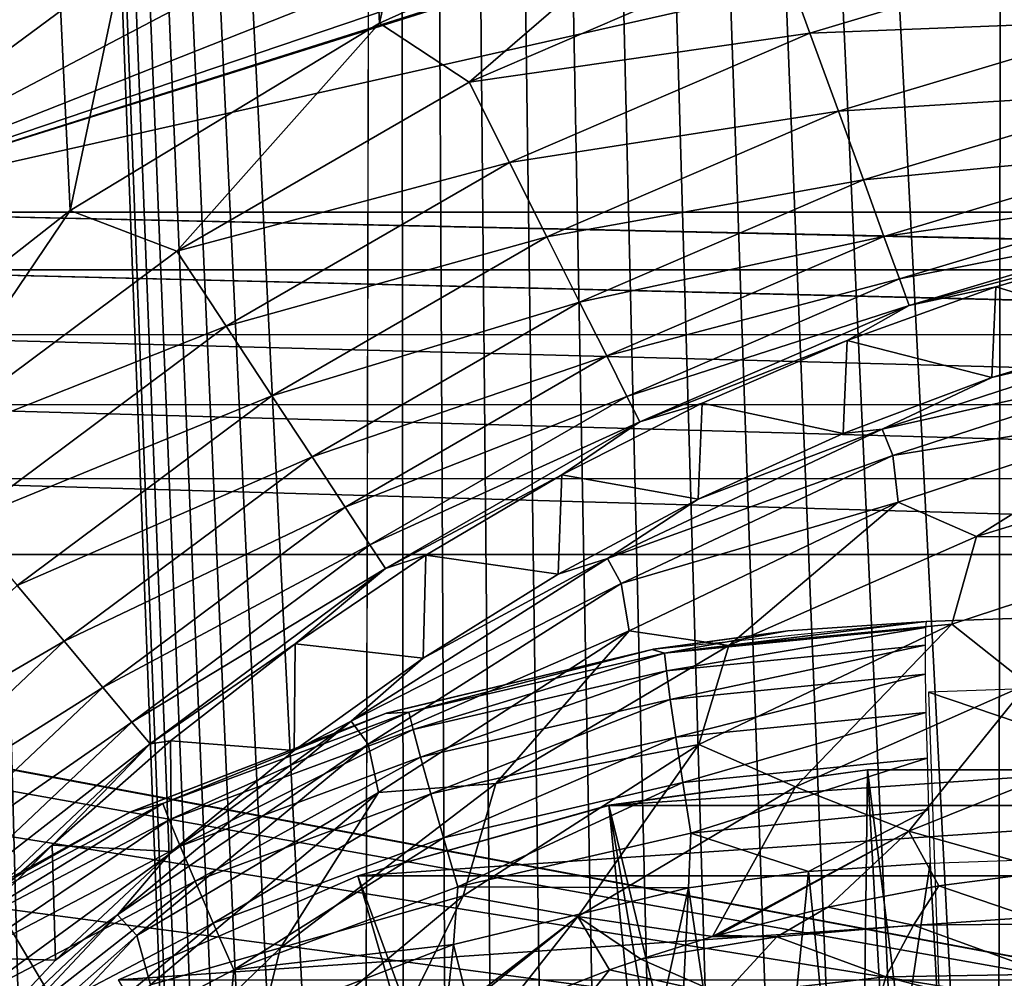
# Model space of a CAD drawing. Header units: millimetres. Extents: x -60 to 60, y -60 to 60.
# Tile 319 of 367: x 49.98 to 52.01, y 3.51 to 5.49. Entities that reach past the tile are written whole.
import ezdxf

# ---------------------------------------------------------------- set-up
doc = ezdxf.new("R2010")
doc.units = ezdxf.units.MM
doc.header["$LTSCALE"] = 81.481481
for name, color, linetype in [('184', 7, 'CONTINUOUS'), ('186', 7, 'CONTINUOUS'), ('191', 7, 'CONTINUOUS'), ('194', 7, 'CONTINUOUS'), ('209', 7, 'CONTINUOUS'), ('229', 7, 'CONTINUOUS'), ('233', 7, 'CONTINUOUS'), ('234', 7, 'CONTINUOUS'), ('236', 7, 'CONTINUOUS'), ('238', 7, 'CONTINUOUS'), ('239', 7, 'CONTINUOUS'), ('243', 7, 'CONTINUOUS'), ('3', 7, 'CONTINUOUS'), ('302', 7, 'CONTINUOUS'), ('325', 7, 'CONTINUOUS'), ('331', 7, 'CONTINUOUS'), ('332', 7, 'CONTINUOUS'), ('87', 7, 'CONTINUOUS')]:
    doc.layers.add(name, color=color, linetype=linetype)

msp = doc.modelspace()

# ---------------------------------------------------------------- linework, layer by layer
at = {"layer": '184', "color": 7, "linetype": 'Continuous', "true_color": 0xf5f5f5}
for points in [[(52.3087, 5.0292, 2.9825), (51.9955, 4.9382, 2.9825), (52.3015, 4.8462, 13.0175), (52.3087, 5.0292, 2.9825)], [(51.9955, 4.9382, 2.9825), (51.6886, 4.8277, 2.9825), (51.9873, 4.7509, 13.0175), (51.9955, 4.9382, 2.9825)], [(52.3015, 4.8462, 13.0175), (51.9955, 4.9382, 2.9825), (51.9873, 4.7509, 13.0175), (52.3015, 4.8462, 13.0175)], [(51.6886, 4.8277, 2.9825), (51.3892, 4.6981, 2.9825), (51.68, 4.6352, 13.0175), (51.6886, 4.8277, 2.9825)], [(51.9873, 4.7509, 13.0175), (51.6886, 4.8277, 2.9825), (51.68, 4.6352, 13.0175), (51.9873, 4.7509, 13.0175)], [(51.3892, 4.6981, 2.9825), (51.0986, 4.5501, 2.9825), (51.381, 4.4997, 13.0175), (51.3892, 4.6981, 2.9825)], [(51.68, 4.6352, 13.0175), (51.3892, 4.6981, 2.9825), (51.381, 4.4997, 13.0175), (51.68, 4.6352, 13.0175)], [(51.0986, 4.5501, 2.9825), (50.8178, 4.384, 2.9825), (51.0914, 4.345, 13.0175), (51.0986, 4.5501, 2.9825)], [(51.381, 4.4997, 13.0175), (51.0986, 4.5501, 2.9825), (51.0914, 4.345, 13.0175), (51.381, 4.4997, 13.0175)], [(50.8178, 4.384, 2.9825), (50.548, 4.2007, 2.9825), (50.8126, 4.1716, 13.0175), (50.8178, 4.384, 2.9825)], [(51.0914, 4.345, 13.0175), (50.8178, 4.384, 2.9825), (50.8126, 4.1716, 13.0175), (51.0914, 4.345, 13.0175)], [(50.548, 4.2007, 2.9825), (50.2903, 4.0007, 2.9825), (50.5458, 3.9804, 13.0175), (50.548, 4.2007, 2.9825)], [(50.8126, 4.1716, 13.0175), (50.548, 4.2007, 2.9825), (50.5458, 3.9804, 13.0175), (50.8126, 4.1716, 13.0175)], [(50.2903, 4.0007, 2.9825), (50.0456, 3.785, 2.9825), (50.292, 3.7721, 13.0175), (50.2903, 4.0007, 2.9825)], [(50.5458, 3.9804, 13.0175), (50.2903, 4.0007, 2.9825), (50.292, 3.7721, 13.0175), (50.5458, 3.9804, 13.0175)], [(50.0456, 3.785, 2.9825), (49.815, 3.5544, 2.9825), (50.0523, 3.5477, 13.0175), (50.0456, 3.785, 2.9825)], [(50.292, 3.7721, 13.0175), (50.0456, 3.785, 2.9825), (50.0523, 3.5477, 13.0175), (50.292, 3.7721, 13.0175)], [(50.0523, 3.5477, 13.0175), (49.815, 3.5544, 2.9825), (49.8279, 3.308, 13.0175), (50.0523, 3.5477, 13.0175)]]:
    msp.add_3dface(points, dxfattribs=at)
at = {"layer": '186', "color": 7, "linetype": 'Continuous', "true_color": 0xf5f5f5}
for points in [[(51.4044, 5.7898, 2), (50.7225, 5.483, 2), (50.9076, 5.3611, 2.0188), (51.4044, 5.7898, 2)], [(51.5482, 5.6374, 2.0188), (51.4044, 5.7898, 2), (50.9076, 5.3611, 2.0188), (51.5482, 5.6374, 2.0188)], [(52.2594, 5.6566, 2.0745), (51.5482, 5.6374, 2.0188), (51.6117, 5.4627, 2.0745), (52.2594, 5.6566, 2.0745)], [(52.2594, 5.6566, 2.0745), (51.6117, 5.4627, 2.0745), (52.2989, 5.4896, 2.1651), (52.2594, 5.6566, 2.0745)], [(51.5482, 5.6374, 2.0188), (50.9076, 5.3611, 2.0188), (51.6117, 5.4627, 2.0745), (51.5482, 5.6374, 2.0188)], [(50.7225, 5.483, 2), (50.0826, 5.0961, 2), (50.3034, 5.0123, 2.0188), (50.7225, 5.483, 2)], [(50.9076, 5.3611, 2.0188), (50.7225, 5.483, 2), (50.3034, 5.0123, 2.0188), (50.9076, 5.3611, 2.0188)], [(52.2989, 5.4896, 2.1651), (51.6117, 5.4627, 2.0745), (51.6704, 5.3015, 2.1651), (52.2989, 5.4896, 2.1651)], [(52.2989, 5.4896, 2.1651), (51.6704, 5.3015, 2.1651), (52.3337, 5.3428, 2.2872), (52.2989, 5.4896, 2.1651)], [(51.6117, 5.4627, 2.0745), (50.9076, 5.3611, 2.0188), (50.991, 5.195, 2.0745), (51.6117, 5.4627, 2.0745)], [(51.6117, 5.4627, 2.0745), (50.991, 5.195, 2.0745), (51.6704, 5.3015, 2.1651), (51.6117, 5.4627, 2.0745)], [(50.9076, 5.3611, 2.0188), (50.3034, 5.0123, 2.0188), (50.991, 5.195, 2.0745), (50.9076, 5.3611, 2.0188)], [(52.3337, 5.3428, 2.2872), (51.6704, 5.3015, 2.1651), (51.722, 5.1597, 2.2872), (52.3337, 5.3428, 2.2872)], [(52.3337, 5.3428, 2.2872), (51.722, 5.1597, 2.2872), (52.3624, 5.2217, 2.436), (52.3337, 5.3428, 2.2872)], [(51.6704, 5.3015, 2.1651), (50.991, 5.195, 2.0745), (51.068, 5.0416, 2.1651), (51.6704, 5.3015, 2.1651)], [(51.6704, 5.3015, 2.1651), (51.068, 5.0416, 2.1651), (51.722, 5.1597, 2.2872), (51.6704, 5.3015, 2.1651)], [(52.3624, 5.2217, 2.436), (51.722, 5.1597, 2.2872), (51.7646, 5.0427, 2.436), (52.3624, 5.2217, 2.436)], [(52.3624, 5.2217, 2.436), (51.7646, 5.0427, 2.436), (52.384, 5.1309, 2.6061), (52.3624, 5.2217, 2.436)], [(50.991, 5.195, 2.0745), (50.3034, 5.0123, 2.0188), (50.4055, 4.857, 2.0745), (50.991, 5.195, 2.0745)], [(50.991, 5.195, 2.0745), (50.4055, 4.857, 2.0745), (51.068, 5.0416, 2.1651), (50.991, 5.195, 2.0745)], [(51.722, 5.1597, 2.2872), (51.068, 5.0416, 2.1651), (51.1357, 4.9068, 2.2872), (51.722, 5.1597, 2.2872)], [(51.722, 5.1597, 2.2872), (51.1357, 4.9068, 2.2872), (51.7646, 5.0427, 2.436), (51.722, 5.1597, 2.2872)], [(52.384, 5.1309, 2.6061), (51.7646, 5.0427, 2.436), (51.7965, 4.955, 2.6061), (52.384, 5.1309, 2.6061)], [(52.384, 5.1309, 2.6061), (51.7965, 4.955, 2.6061), (52.3975, 5.0737, 2.7911), (52.384, 5.1309, 2.6061)], [(50.0826, 5.0961, 2), (49.4939, 4.635, 2), (49.7438, 4.5957, 2.0188), (50.0826, 5.0961, 2)], [(50.3034, 5.0123, 2.0188), (50.0826, 5.0961, 2), (49.7438, 4.5957, 2.0188), (50.3034, 5.0123, 2.0188)], [(52.3975, 5.0737, 2.7911), (51.7965, 4.955, 2.6061), (51.8166, 4.8998, 2.7911), (52.3975, 5.0737, 2.7911)], [(52.3087, 5.0292, 2.9825), (52.3975, 5.0737, 2.7911), (51.8166, 4.8998, 2.7911), (52.3087, 5.0292, 2.9825)], [(51.068, 5.0416, 2.1651), (50.4055, 4.857, 2.0745), (50.4998, 4.7136, 2.1651), (51.068, 5.0416, 2.1651)], [(51.068, 5.0416, 2.1651), (50.4998, 4.7136, 2.1651), (51.1357, 4.9068, 2.2872), (51.068, 5.0416, 2.1651)], [(51.7646, 5.0427, 2.436), (51.1357, 4.9068, 2.2872), (51.1916, 4.7956, 2.436), (51.7646, 5.0427, 2.436)], [(51.7646, 5.0427, 2.436), (51.1916, 4.7956, 2.436), (51.7965, 4.955, 2.6061), (51.7646, 5.0427, 2.436)], [(51.9955, 4.9382, 2.9825), (52.3087, 5.0292, 2.9825), (51.8166, 4.8998, 2.7911), (51.9955, 4.9382, 2.9825)], [(50.3034, 5.0123, 2.0188), (49.7438, 4.5957, 2.0188), (50.4055, 4.857, 2.0745), (50.3034, 5.0123, 2.0188)], [(51.7965, 4.955, 2.6061), (51.1916, 4.7956, 2.436), (51.2335, 4.7121, 2.6061), (51.7965, 4.955, 2.6061)], [(51.7965, 4.955, 2.6061), (51.2335, 4.7121, 2.6061), (51.8166, 4.8998, 2.7911), (51.7965, 4.955, 2.6061)], [(51.6886, 4.8277, 2.9825), (51.9955, 4.9382, 2.9825), (51.8166, 4.8998, 2.7911), (51.6886, 4.8277, 2.9825)], [(51.1357, 4.9068, 2.2872), (50.4998, 4.7136, 2.1651), (50.5827, 4.5875, 2.2872), (51.1357, 4.9068, 2.2872)], [(51.1357, 4.9068, 2.2872), (50.5827, 4.5875, 2.2872), (51.1916, 4.7956, 2.436), (51.1357, 4.9068, 2.2872)], [(51.8166, 4.8998, 2.7911), (51.2335, 4.7121, 2.6061), (51.2599, 4.6596, 2.7911), (51.8166, 4.8998, 2.7911)], [(51.6886, 4.8277, 2.9825), (51.8166, 4.8998, 2.7911), (51.2599, 4.6596, 2.7911), (51.6886, 4.8277, 2.9825)], [(50.4055, 4.857, 2.0745), (49.7438, 4.5957, 2.0188), (49.8633, 4.4533, 2.0745), (50.4055, 4.857, 2.0745)], [(50.4055, 4.857, 2.0745), (49.8633, 4.4533, 2.0745), (50.4998, 4.7136, 2.1651), (50.4055, 4.857, 2.0745)], [(51.3892, 4.6981, 2.9825), (51.6886, 4.8277, 2.9825), (51.2599, 4.6596, 2.7911), (51.3892, 4.6981, 2.9825)], [(51.1916, 4.7956, 2.436), (50.5827, 4.5875, 2.2872), (50.6511, 4.4835, 2.436), (51.1916, 4.7956, 2.436)], [(51.1916, 4.7956, 2.436), (50.6511, 4.4835, 2.436), (51.2335, 4.7121, 2.6061), (51.1916, 4.7956, 2.436)], [(50.4998, 4.7136, 2.1651), (49.8633, 4.4533, 2.0745), (49.9736, 4.3218, 2.1651), (50.4998, 4.7136, 2.1651)], [(50.4998, 4.7136, 2.1651), (49.9736, 4.3218, 2.1651), (50.5827, 4.5875, 2.2872), (50.4998, 4.7136, 2.1651)], [(51.2335, 4.7121, 2.6061), (50.6511, 4.4835, 2.436), (50.7024, 4.4055, 2.6061), (51.2335, 4.7121, 2.6061)], [(51.2335, 4.7121, 2.6061), (50.7024, 4.4055, 2.6061), (51.2599, 4.6596, 2.7911), (51.2335, 4.7121, 2.6061)], [(51.0986, 4.5501, 2.9825), (51.3892, 4.6981, 2.9825), (51.2599, 4.6596, 2.7911), (51.0986, 4.5501, 2.9825)], [(51.2599, 4.6596, 2.7911), (50.7024, 4.4055, 2.6061), (50.7347, 4.3564, 2.7911), (51.2599, 4.6596, 2.7911)], [(51.0986, 4.5501, 2.9825), (51.2599, 4.6596, 2.7911), (50.7347, 4.3564, 2.7911), (51.0986, 4.5501, 2.9825)], [(50.5827, 4.5875, 2.2872), (49.9736, 4.3218, 2.1651), (50.0706, 4.2062, 2.2872), (50.5827, 4.5875, 2.2872)], [(50.5827, 4.5875, 2.2872), (50.0706, 4.2062, 2.2872), (50.6511, 4.4835, 2.436), (50.5827, 4.5875, 2.2872)], [(50.8178, 4.384, 2.9825), (51.0986, 4.5501, 2.9825), (50.7347, 4.3564, 2.7911), (50.8178, 4.384, 2.9825)], [(50.6511, 4.4835, 2.436), (50.0706, 4.2062, 2.2872), (50.1506, 4.1109, 2.436), (50.6511, 4.4835, 2.436)], [(50.6511, 4.4835, 2.436), (50.1506, 4.1109, 2.436), (50.7024, 4.4055, 2.6061), (50.6511, 4.4835, 2.436)], [(50.7024, 4.4055, 2.6061), (50.1506, 4.1109, 2.436), (50.2106, 4.0393, 2.6061), (50.7024, 4.4055, 2.6061)], [(50.7024, 4.4055, 2.6061), (50.2106, 4.0393, 2.6061), (50.7347, 4.3564, 2.7911), (50.7024, 4.4055, 2.6061)], [(50.548, 4.2007, 2.9825), (50.8178, 4.384, 2.9825), (50.7347, 4.3564, 2.7911), (50.548, 4.2007, 2.9825)], [(50.7347, 4.3564, 2.7911), (50.2106, 4.0393, 2.6061), (50.2484, 3.9943, 2.7911), (50.7347, 4.3564, 2.7911)], [(50.548, 4.2007, 2.9825), (50.7347, 4.3564, 2.7911), (50.2484, 3.9943, 2.7911), (50.548, 4.2007, 2.9825)], [(49.9736, 4.3218, 2.1651), (49.4964, 3.8716, 2.1651), (50.0706, 4.2062, 2.2872), (49.9736, 4.3218, 2.1651)], [(50.0706, 4.2062, 2.2872), (49.4964, 3.8716, 2.1651), (49.6061, 3.768, 2.2872), (50.0706, 4.2062, 2.2872)], [(50.0706, 4.2062, 2.2872), (49.6061, 3.768, 2.2872), (50.1506, 4.1109, 2.436), (50.0706, 4.2062, 2.2872)], [(50.2903, 4.0007, 2.9825), (50.548, 4.2007, 2.9825), (50.2484, 3.9943, 2.7911), (50.2903, 4.0007, 2.9825)], [(50.1506, 4.1109, 2.436), (49.6061, 3.768, 2.2872), (49.6967, 3.6826, 2.436), (50.1506, 4.1109, 2.436)], [(50.1506, 4.1109, 2.436), (49.6967, 3.6826, 2.436), (50.2106, 4.0393, 2.6061), (50.1506, 4.1109, 2.436)], [(50.2106, 4.0393, 2.6061), (49.6967, 3.6826, 2.436), (49.7646, 3.6185, 2.6061), (50.2106, 4.0393, 2.6061)], [(50.2106, 4.0393, 2.6061), (49.7646, 3.6185, 2.6061), (50.2484, 3.9943, 2.7911), (50.2106, 4.0393, 2.6061)], [(50.2484, 3.9943, 2.7911), (49.7646, 3.6185, 2.6061), (49.8073, 3.5782, 2.7911), (50.2484, 3.9943, 2.7911)], [(50.0456, 3.785, 2.9825), (50.2484, 3.9943, 2.7911), (49.8073, 3.5782, 2.7911), (50.0456, 3.785, 2.9825)], [(50.0456, 3.785, 2.9825), (50.2903, 4.0007, 2.9825), (50.2484, 3.9943, 2.7911), (50.0456, 3.785, 2.9825)], [(49.815, 3.5544, 2.9825), (50.0456, 3.785, 2.9825), (49.8073, 3.5782, 2.7911), (49.815, 3.5544, 2.9825)]]:
    msp.add_3dface(points, dxfattribs=at)
at = {"layer": '191', "color": 7, "linetype": 'Continuous', "true_color": 0xf5f5f5}
for points in [[(52.3015, 4.8462, 13.0175), (51.9873, 4.7509, 13.0175), (52.3577, 4.8383, 13.2089), (52.3015, 4.8462, 13.0175)], [(51.7611, 4.6445, 13.2089), (52.3723, 4.7814, 13.3939), (52.3577, 4.8383, 13.2089), (51.7611, 4.6445, 13.2089)], [(51.9873, 4.7509, 13.0175), (51.7611, 4.6445, 13.2089), (52.3577, 4.8383, 13.2089), (51.9873, 4.7509, 13.0175)], [(51.7828, 4.5898, 13.3939), (52.3723, 4.7814, 13.3939), (51.7611, 4.6445, 13.2089), (51.7828, 4.5898, 13.3939)], [(51.7828, 4.5898, 13.3939), (52.3796, 4.6868, 13.564), (52.3723, 4.7814, 13.3939), (51.7828, 4.5898, 13.3939)], [(51.9873, 4.7509, 13.0175), (51.68, 4.6352, 13.0175), (51.7611, 4.6445, 13.2089), (51.9873, 4.7509, 13.0175)], [(51.7942, 4.4938, 13.564), (52.3796, 4.6868, 13.564), (51.7828, 4.5898, 13.3939), (51.7942, 4.4938, 13.564)], [(51.7942, 4.4938, 13.564), (51.956, 4.423, 13.7128), (52.3796, 4.6868, 13.564), (51.7942, 4.4938, 13.564)], [(51.956, 4.423, 13.7128), (52.491, 4.5864, 13.7128), (52.3796, 4.6868, 13.564), (51.956, 4.423, 13.7128)], [(51.1935, 4.3774, 13.2089), (51.7828, 4.5898, 13.3939), (51.7611, 4.6445, 13.2089), (51.1935, 4.3774, 13.2089)], [(51.381, 4.4997, 13.0175), (51.1935, 4.3774, 13.2089), (51.7611, 4.6445, 13.2089), (51.381, 4.4997, 13.0175)], [(51.68, 4.6352, 13.0175), (51.381, 4.4997, 13.0175), (51.7611, 4.6445, 13.2089), (51.68, 4.6352, 13.0175)], [(51.2218, 4.3259, 13.3939), (51.7828, 4.5898, 13.3939), (51.1935, 4.3774, 13.2089), (51.2218, 4.3259, 13.3939)], [(51.2218, 4.3259, 13.3939), (51.7942, 4.4938, 13.564), (51.7828, 4.5898, 13.3939), (51.2218, 4.3259, 13.3939)], [(51.956, 4.423, 13.7128), (52.4544, 4.4217, 13.8349), (52.491, 4.5864, 13.7128), (51.956, 4.423, 13.7128)], [(51.381, 4.4997, 13.0175), (51.0914, 4.345, 13.0175), (51.1935, 4.3774, 13.2089), (51.381, 4.4997, 13.0175)], [(51.238, 4.2281, 13.564), (51.7942, 4.4938, 13.564), (51.2218, 4.3259, 13.3939), (51.238, 4.2281, 13.564)], [(51.238, 4.2281, 13.564), (51.4441, 4.1973, 13.7128), (51.7942, 4.4938, 13.564), (51.238, 4.2281, 13.564)], [(51.4441, 4.1973, 13.7128), (51.956, 4.423, 13.7128), (51.7942, 4.4938, 13.564), (51.4441, 4.1973, 13.7128)], [(51.4441, 4.1973, 13.7128), (51.9046, 4.2414, 13.8349), (51.956, 4.423, 13.7128), (51.4441, 4.1973, 13.7128)], [(51.9046, 4.2414, 13.8349), (52.4544, 4.4217, 13.8349), (51.956, 4.423, 13.7128), (51.9046, 4.2414, 13.8349)], [(51.9046, 4.2414, 13.8349), (52.0609, 4.1179, 13.9255), (52.4544, 4.4217, 13.8349), (51.9046, 4.2414, 13.8349)], [(50.6639, 4.0412, 13.2089), (51.2218, 4.3259, 13.3939), (51.1935, 4.3774, 13.2089), (50.6639, 4.0412, 13.2089)], [(50.8126, 4.1716, 13.0175), (50.6639, 4.0412, 13.2089), (51.1935, 4.3774, 13.2089), (50.8126, 4.1716, 13.0175)], [(51.0914, 4.345, 13.0175), (50.8126, 4.1716, 13.0175), (51.1935, 4.3774, 13.2089), (51.0914, 4.345, 13.0175)], [(50.6984, 3.9937, 13.3939), (51.2218, 4.3259, 13.3939), (50.6639, 4.0412, 13.2089), (50.6984, 3.9937, 13.3939)], [(50.6984, 3.9937, 13.3939), (51.238, 4.2281, 13.564), (51.2218, 4.3259, 13.3939), (50.6984, 3.9937, 13.3939)], [(51.382, 3.9931, 13.8349), (51.5821, 3.9056, 13.9255), (51.9046, 4.2414, 13.8349), (51.382, 3.9931, 13.8349)], [(51.382, 3.9931, 13.8349), (51.9046, 4.2414, 13.8349), (51.4441, 4.1973, 13.7128), (51.382, 3.9931, 13.8349)], [(51.5821, 3.9056, 13.9255), (52.0609, 4.1179, 13.9255), (51.9046, 4.2414, 13.8349), (51.5821, 3.9056, 13.9255)], [(50.7201, 3.8938, 13.564), (51.238, 4.2281, 13.564), (50.6984, 3.9937, 13.3939), (50.7201, 3.8938, 13.564)], [(50.7201, 3.8938, 13.564), (50.9625, 3.9127, 13.7128), (51.238, 4.2281, 13.564), (50.7201, 3.8938, 13.564)], [(50.9625, 3.9127, 13.7128), (51.4441, 4.1973, 13.7128), (51.238, 4.2281, 13.564), (50.9625, 3.9127, 13.7128)], [(50.9625, 3.9127, 13.7128), (51.382, 3.9931, 13.8349), (51.4441, 4.1973, 13.7128), (50.9625, 3.9127, 13.7128)], [(50.8126, 4.1716, 13.0175), (50.5458, 3.9804, 13.0175), (50.6639, 4.0412, 13.2089), (50.8126, 4.1716, 13.0175)], [(51.5821, 3.9056, 13.9255), (51.8163, 3.8137, 13.9812), (52.0609, 4.1179, 13.9255), (51.5821, 3.9056, 13.9255)], [(51.8163, 3.8137, 13.9812), (52.2432, 3.9856, 13.9812), (52.0609, 4.1179, 13.9255), (51.8163, 3.8137, 13.9812)], [(50.1805, 3.6414, 13.2089), (50.6984, 3.9937, 13.3939), (50.6639, 4.0412, 13.2089), (50.1805, 3.6414, 13.2089)], [(50.292, 3.7721, 13.0175), (50.1805, 3.6414, 13.2089), (50.6639, 4.0412, 13.2089), (50.292, 3.7721, 13.0175)], [(50.5458, 3.9804, 13.0175), (50.292, 3.7721, 13.0175), (50.6639, 4.0412, 13.2089), (50.5458, 3.9804, 13.0175)], [(50.2207, 3.5985, 13.3939), (50.6984, 3.9937, 13.3939), (50.1805, 3.6414, 13.2089), (50.2207, 3.5985, 13.3939)], [(50.2207, 3.5985, 13.3939), (50.7201, 3.8938, 13.564), (50.6984, 3.9937, 13.3939), (50.2207, 3.5985, 13.3939)], [(50.895, 3.6806, 13.8349), (51.1318, 3.6379, 13.9255), (51.382, 3.9931, 13.8349), (50.895, 3.6806, 13.8349)], [(50.895, 3.6806, 13.8349), (51.382, 3.9931, 13.8349), (50.9625, 3.9127, 13.7128), (50.895, 3.6806, 13.8349)], [(51.1318, 3.6379, 13.9255), (51.5821, 3.9056, 13.9255), (51.382, 3.9931, 13.8349), (51.1318, 3.6379, 13.9255)], [(51.8163, 3.8137, 13.9812), (52.1111, 3.7312, 14), (52.2432, 3.9856, 13.9812), (51.8163, 3.8137, 13.9812)], [(50.5179, 3.573, 13.7128), (50.9625, 3.9127, 13.7128), (50.7201, 3.8938, 13.564), (50.5179, 3.573, 13.7128)], [(50.5179, 3.573, 13.7128), (50.895, 3.6806, 13.8349), (50.9625, 3.9127, 13.7128), (50.5179, 3.573, 13.7128)], [(50.2488, 3.4964, 13.564), (50.7201, 3.8938, 13.564), (50.2207, 3.5985, 13.3939), (50.2488, 3.4964, 13.564)], [(50.2488, 3.4964, 13.564), (50.5179, 3.573, 13.7128), (50.7201, 3.8938, 13.564), (50.2488, 3.4964, 13.564)], [(51.1318, 3.6379, 13.9255), (51.4106, 3.5962, 13.9812), (51.5821, 3.9056, 13.9255), (51.1318, 3.6379, 13.9255)], [(51.4106, 3.5962, 13.9812), (51.8163, 3.8137, 13.9812), (51.5821, 3.9056, 13.9255), (51.4106, 3.5962, 13.9812)], [(51.4106, 3.5962, 13.9812), (51.4211, 3.5993, 13.9818), (51.8163, 3.8137, 13.9812), (51.4106, 3.5962, 13.9812)], [(51.4211, 3.5993, 13.9818), (51.6484, 3.6572, 13.9918), (51.8163, 3.8137, 13.9812), (51.4211, 3.5993, 13.9818)], [(51.6484, 3.6572, 13.9918), (51.8778, 3.7011, 13.9979), (51.8163, 3.8137, 13.9812), (51.6484, 3.6572, 13.9918)], [(51.8778, 3.7011, 13.9979), (52.1111, 3.7312, 14), (51.8163, 3.8137, 13.9812), (51.8778, 3.7011, 13.9979)], [(50.292, 3.7721, 13.0175), (50.0523, 3.5477, 13.0175), (50.1805, 3.6414, 13.2089), (50.292, 3.7721, 13.0175)], [(50.4514, 3.3091, 13.8349), (50.7166, 3.3185, 13.9255), (50.895, 3.6806, 13.8349), (50.4514, 3.3091, 13.8349)], [(50.4514, 3.3091, 13.8349), (50.895, 3.6806, 13.8349), (50.5179, 3.573, 13.7128), (50.4514, 3.3091, 13.8349)], [(50.7166, 3.3185, 13.9255), (51.1318, 3.6379, 13.9255), (50.895, 3.6806, 13.8349), (50.7166, 3.3185, 13.9255)], [(49.7511, 3.1841, 13.2089), (50.2207, 3.5985, 13.3939), (50.1805, 3.6414, 13.2089), (49.7511, 3.1841, 13.2089)], [(49.8279, 3.308, 13.0175), (49.7511, 3.1841, 13.2089), (50.1805, 3.6414, 13.2089), (49.8279, 3.308, 13.0175)], [(50.0523, 3.5477, 13.0175), (49.8279, 3.308, 13.0175), (50.1805, 3.6414, 13.2089), (50.0523, 3.5477, 13.0175)], [(50.7166, 3.3185, 13.9255), (50.7621, 3.3417, 13.9303), (51.1318, 3.6379, 13.9255), (50.7166, 3.3185, 13.9255)], [(50.7621, 3.3417, 13.9303), (50.9771, 3.4414, 13.9508), (51.1318, 3.6379, 13.9255), (50.7621, 3.3417, 13.9303)], [(50.9771, 3.4414, 13.9508), (51.1971, 3.5273, 13.9681), (51.1318, 3.6379, 13.9255), (50.9771, 3.4414, 13.9508)], [(51.2619, 3.5497, 13.9724), (51.4106, 3.5962, 13.9812), (51.1318, 3.6379, 13.9255), (51.2619, 3.5497, 13.9724)], [(51.1971, 3.5273, 13.9681), (51.2619, 3.5497, 13.9724), (51.1318, 3.6379, 13.9255), (51.1971, 3.5273, 13.9681)], [(49.7964, 3.1466, 13.3939), (50.2207, 3.5985, 13.3939), (49.7511, 3.1841, 13.2089), (49.7964, 3.1466, 13.3939)], [(49.7964, 3.1466, 13.3939), (50.2488, 3.4964, 13.564), (50.2207, 3.5985, 13.3939), (49.7964, 3.1466, 13.3939)], [(50.1167, 3.1831, 13.7128), (50.5179, 3.573, 13.7128), (50.2488, 3.4964, 13.564), (50.1167, 3.1831, 13.7128)], [(50.1167, 3.1831, 13.7128), (50.4514, 3.3091, 13.8349), (50.5179, 3.573, 13.7128), (50.1167, 3.1831, 13.7128)]]:
    msp.add_3dface(points, dxfattribs=at)
at = {"layer": '194', "color": 7, "linetype": 'Continuous', "true_color": 0xf5f5f5}
for points in [[(52.1078, 3.6224, 14.012), (52.1111, 3.7312, 14), (51.8778, 3.7011, 13.9979), (52.1078, 3.6224, 14.012)], [(51.8778, 3.7011, 13.9979), (51.6484, 3.6572, 13.9918), (51.8256, 3.62, 14.0074), (51.8778, 3.7011, 13.9979)], [(52.1078, 3.6224, 14.012), (51.8778, 3.7011, 13.9979), (51.8256, 3.62, 14.0074), (52.1078, 3.6224, 14.012)], [(51.6484, 3.6572, 13.9918), (51.4211, 3.5993, 13.9818), (51.5429, 3.5958, 13.994), (51.6484, 3.6572, 13.9918)], [(51.8256, 3.62, 14.0074), (51.6484, 3.6572, 13.9918), (51.5429, 3.5958, 13.994), (51.8256, 3.62, 14.0074)], [(52.1047, 3.5187, 14.0474), (52.1078, 3.6224, 14.012), (51.8256, 3.62, 14.0074), (52.1047, 3.5187, 14.0474)], [(51.8256, 3.62, 14.0074), (51.5429, 3.5958, 13.994), (51.7685, 3.513, 14.0406), (51.8256, 3.62, 14.0074)], [(52.1047, 3.5187, 14.0474), (51.8256, 3.62, 14.0074), (51.7685, 3.513, 14.0406), (52.1047, 3.5187, 14.0474)], [(51.4106, 3.5962, 13.9812), (51.2619, 3.5497, 13.9724), (51.5429, 3.5958, 13.994), (51.4106, 3.5962, 13.9812)], [(51.5429, 3.5958, 13.994), (51.2619, 3.5497, 13.9724), (51.4323, 3.4753, 14.0207), (51.5429, 3.5958, 13.994)], [(51.4211, 3.5993, 13.9818), (51.4106, 3.5962, 13.9812), (51.5429, 3.5958, 13.994), (51.4211, 3.5993, 13.9818)], [(51.7685, 3.513, 14.0406), (51.5429, 3.5958, 13.994), (51.4323, 3.4753, 14.0207), (51.7685, 3.513, 14.0406)], [(51.2619, 3.5497, 13.9724), (51.1971, 3.5273, 13.9681), (51.4323, 3.4753, 14.0207), (51.2619, 3.5497, 13.9724)], [(51.1971, 3.5273, 13.9681), (50.9771, 3.4414, 13.9508), (51.0996, 3.4056, 13.989), (51.1971, 3.5273, 13.9681)], [(51.4323, 3.4753, 14.0207), (51.1971, 3.5273, 13.9681), (51.0996, 3.4056, 13.989), (51.4323, 3.4753, 14.0207)], [(51.7685, 3.513, 14.0406), (51.4323, 3.4753, 14.0207), (51.7413, 3.4174, 14.0963), (51.7685, 3.513, 14.0406)], [(52.102, 3.4253, 14.1046), (51.7685, 3.513, 14.0406), (51.7413, 3.4174, 14.0963), (52.102, 3.4253, 14.1046)], [(52.102, 3.4253, 14.1046), (52.1047, 3.5187, 14.0474), (51.7685, 3.513, 14.0406), (52.102, 3.4253, 14.1046)]]:
    msp.add_3dface(points, dxfattribs=at)
at = {"layer": '209', "color": 151, "linetype": 'Continuous', "true_color": 0x7dbfed}
for points in [[(50.4061, 0.1394, 28.5), (50.4243, 0.2778, 28.5), (49.3203, 28.4747, 28.5), (50.4061, 0.1394, 28.5)], [(50.4243, 0.2778, 28.5), (50.4545, 0.4141, 28.5), (49.3203, 28.4747, 28.5), (50.4243, 0.2778, 28.5)], [(50.4545, 0.4141, 28.5), (50.4965, 0.5472, 28.5), (49.3203, 28.4747, 28.5), (50.4545, 0.4141, 28.5)], [(50.4965, 0.5472, 28.5), (50.5499, 0.6762, 28.5), (49.3203, 28.4747, 28.5), (50.4965, 0.5472, 28.5)], [(50.5499, 0.6762, 28.5), (50.6144, 0.8, 28.5), (49.3203, 28.4747, 28.5), (50.5499, 0.6762, 28.5)], [(49.3203, 28.4747, 28.5), (50.6894, 0.9177, 28.5), (50.7429, 25.8545, 28.5), (49.3203, 28.4747, 28.5)], [(50.6144, 0.8, 28.5), (50.6894, 0.9177, 28.5), (49.3203, 28.4747, 28.5), (50.6144, 0.8, 28.5)], [(49.3203, -28.4747, 28.5), (50.7429, -25.8545, 28.5), (49.3203, 28.4747, 28.5), (49.3203, -28.4747, 28.5)], [(50.7429, -25.8545, 28.5), (50.4, 0, 28.5), (49.3203, 28.4747, 28.5), (50.7429, -25.8545, 28.5)], [(50.4, 0, 28.5), (50.4061, 0.1394, 28.5), (49.3203, 28.4747, 28.5), (50.4, 0, 28.5)], [(50.6894, 0.9177, 28.5), (50.7743, 1.0285, 28.5), (50.7429, 25.8545, 28.5), (50.6894, 0.9177, 28.5)], [(51.0823, 1.3106, 28.5), (51.2, 1.3856, 28.5), (50.7429, 25.8545, 28.5), (51.0823, 1.3106, 28.5)], [(51.2, 1.3856, 28.5), (51.3238, 1.4501, 28.5), (50.7429, 25.8545, 28.5), (51.2, 1.3856, 28.5)], [(51.3238, 1.4501, 28.5), (51.4528, 1.5035, 28.5), (50.7429, 25.8545, 28.5), (51.3238, 1.4501, 28.5)], [(51.4528, 1.5035, 28.5), (51.5859, 1.5455, 28.5), (50.7429, 25.8545, 28.5), (51.4528, 1.5035, 28.5)], [(51.5859, 1.5455, 28.5), (51.7222, 1.5757, 28.5), (50.7429, 25.8545, 28.5), (51.5859, 1.5455, 28.5)], [(51.7222, 1.5757, 28.5), (51.8606, 1.5939, 28.5), (50.7429, 25.8545, 28.5), (51.7222, 1.5757, 28.5)], [(50.7429, 25.8545, 28.5), (52, 1.6, 28.5), (52.0266, 23.1633, 28.5), (50.7429, 25.8545, 28.5)], [(51.8606, 1.5939, 28.5), (52, 1.6, 28.5), (50.7429, 25.8545, 28.5), (51.8606, 1.5939, 28.5)], [(50.9715, 1.2257, 28.5), (51.0823, 1.3106, 28.5), (50.7429, 25.8545, 28.5), (50.9715, 1.2257, 28.5)], [(50.7743, 1.0285, 28.5), (50.8686, 1.1314, 28.5), (50.7429, 25.8545, 28.5), (50.7743, 1.0285, 28.5)], [(50.8686, 1.1314, 28.5), (50.9715, 1.2257, 28.5), (50.7429, 25.8545, 28.5), (50.8686, 1.1314, 28.5)], [(52, 1.6, 28.5), (52.1394, 1.5939, 28.5), (52.0266, 23.1633, 28.5), (52, 1.6, 28.5)]]:
    msp.add_3dface(points, dxfattribs=at)
at = {"layer": '229', "color": 151, "linetype": 'Continuous', "true_color": 0x7dbfed}
for points in [[(50.3815, 1.563, 17.3), (49.5, 4.3858, 17.3), (50.6397, 1.7922, 17.3), (50.3815, 1.563, 17.3)], [(50.1614, 1.297, 17.3), (49.5, 4.3858, 17.3), (50.3815, 1.563, 17.3), (50.1614, 1.297, 17.3)], [(49.9846, 1.0004, 17.3), (49.5, 4.3858, 17.3), (50.1614, 1.297, 17.3), (49.9846, 1.0004, 17.3)], [(49.8553, 0.6803, 17.3), (49.5, 4.3858, 17.3), (49.9846, 1.0004, 17.3), (49.8553, 0.6803, 17.3)], [(49.5, 4.3858, 17.3), (54.9088, 4.3858, 17.3), (50.9298, 1.9792, 17.3), (49.5, 4.3858, 17.3)], [(50.6397, 1.7922, 17.3), (49.5, 4.3858, 17.3), (50.9298, 1.9792, 17.3), (50.6397, 1.7922, 17.3)], [(50.9298, 1.9792, 17.3), (54.9088, 4.3858, 17.3), (51.2452, 2.1196, 17.3), (50.9298, 1.9792, 17.3)], [(51.2452, 2.1196, 17.3), (54.9088, 4.3858, 17.3), (51.5784, 2.2101, 17.3), (51.2452, 2.1196, 17.3)], [(51.5784, 2.2101, 17.3), (54.9088, 4.3858, 17.3), (51.9215, 2.2486, 17.3), (51.5784, 2.2101, 17.3)], [(51.9215, 2.2486, 17.3), (54.9088, 4.3858, 17.3), (54.9808, 3.3649, 17.3), (51.9215, 2.2486, 17.3)]]:
    msp.add_3dface(points, dxfattribs=at)
at = {"layer": '233', "color": 151, "linetype": 'Continuous', "true_color": 0x7dbfed}
for points in [[(51.2874, 4.1898, 21.5571), (51.8517, 4.2474, 21.5571), (51.5662, 4.2278, 22.5958), (51.2874, 4.1898, 21.5571)], [(51.8517, 4.2474, 21.5571), (51.8517, 4.2474, 22.6002), (51.5662, 4.2278, 22.5958), (51.8517, 4.2474, 21.5571)], [(51.2856, 4.1895, 22.5915), (51.2874, 4.1898, 21.5571), (51.5662, 4.2278, 22.5958), (51.2856, 4.1895, 22.5915)], [(50.7347, 4.0573, 22.583), (50.7358, 4.0576, 21.5571), (51.2856, 4.1895, 22.5915), (50.7347, 4.0573, 22.583)], [(50.7358, 4.0576, 21.5571), (51.2874, 4.1898, 21.5571), (51.2856, 4.1895, 22.5915), (50.7358, 4.0576, 21.5571)], [(50.2063, 3.8529, 22.5749), (50.2068, 3.8532, 21.5571), (50.7347, 4.0573, 22.583), (50.2063, 3.8529, 22.5749)], [(50.2068, 3.8532, 21.5571), (50.7358, 4.0576, 21.5571), (50.7347, 4.0573, 22.583), (50.2068, 3.8532, 21.5571)], [(49.7097, 3.5801, 21.5571), (50.2068, 3.8532, 21.5571), (49.7098, 3.5801, 22.5672), (49.7097, 3.5801, 21.5571)], [(49.7098, 3.5801, 22.5672), (50.2068, 3.8532, 21.5571), (50.2063, 3.8529, 22.5749), (49.7098, 3.5801, 22.5672)]]:
    msp.add_3dface(points, dxfattribs=at)
at = {"layer": '234', "color": 151, "linetype": 'Continuous', "true_color": 0x7dbfed}
for points in [[(55.9881, 4.3919, 22.6724), (51.8517, 4.2474, 22.6002), (55.9686, 4.3912, 21.5571), (55.9881, 4.3919, 22.6724)], [(51.8517, 4.2474, 22.6002), (51.8517, 4.2474, 21.5571), (55.9686, 4.3912, 21.5571), (51.8517, 4.2474, 22.6002)]]:
    msp.add_3dface(points, dxfattribs=at)
at = {"layer": '236', "color": 151, "linetype": 'Continuous', "true_color": 0x7dbfed}
for points in [[(56.0337, 3.8935, 23.173), (51.9128, 2.7483, 23.1011), (51.8604, 3.7477, 23.1002), (56.0337, 3.8935, 23.173)], [(56.0662, 3.394, 23.1736), (51.9128, 2.7483, 23.1011), (56.0337, 3.8935, 23.173), (56.0662, 3.394, 23.1736)], [(51.6086, 3.7304, 23.0958), (51.8604, 3.7477, 23.1002), (51.7092, 2.7336, 23.0975), (51.6086, 3.7304, 23.0958)], [(51.8604, 3.7477, 23.1002), (51.9128, 2.7483, 23.1011), (51.7092, 2.7336, 23.0975), (51.8604, 3.7477, 23.1002)], [(51.3609, 3.6966, 23.0914), (51.6086, 3.7304, 23.0958), (51.5076, 2.7039, 23.094), (51.3609, 3.6966, 23.0914)], [(51.5076, 2.7039, 23.094), (51.6086, 3.7304, 23.0958), (51.7092, 2.7336, 23.0975), (51.5076, 2.7039, 23.094)], [(50.8748, 3.5799, 23.0829), (51.3609, 3.6966, 23.0914), (51.1176, 2.6016, 23.0872), (50.8748, 3.5799, 23.0829)], [(51.1176, 2.6016, 23.0872), (51.3609, 3.6966, 23.0914), (51.31, 2.6598, 23.0905), (51.1176, 2.6016, 23.0872)], [(51.31, 2.6598, 23.0905), (51.3609, 3.6966, 23.0914), (51.5076, 2.7039, 23.094), (51.31, 2.6598, 23.0905)], [(50.4086, 3.3997, 23.0748), (50.8748, 3.5799, 23.0829), (50.7481, 2.444, 23.0807), (50.4086, 3.3997, 23.0748)], [(50.7481, 2.444, 23.0807), (50.8748, 3.5799, 23.0829), (51.1176, 2.6016, 23.0872), (50.7481, 2.444, 23.0807)]]:
    msp.add_3dface(points, dxfattribs=at)
at = {"layer": '238', "color": 151, "linetype": 'Continuous', "true_color": 0x7dbfed}
for points in [[(56.0429, 2.6856, 19.6429), (55.9737, 4.2448, 21.2036), (51.8568, 4.1011, 21.2036), (56.0429, 2.6856, 19.6429)], [(51.9113, 2.5413, 19.6429), (56.0429, 2.6856, 19.6429), (51.8568, 4.1011, 21.2036), (51.9113, 2.5413, 19.6429)]]:
    msp.add_3dface(points, dxfattribs=at)
at = {"layer": '239', "color": 151, "linetype": 'Continuous', "true_color": 0x7dbfed}
for points in [[(51.8517, 4.2474, 22.6002), (51.8502, 4.2349, 22.7109), (51.3109, 4.1814, 22.7015), (51.8517, 4.2474, 22.6002)], [(51.5662, 4.2278, 22.5958), (51.8517, 4.2474, 22.6002), (51.3109, 4.1814, 22.7015), (51.5662, 4.2278, 22.5958)], [(51.8502, 4.2349, 22.7109), (51.315, 4.145, 22.8073), (51.3109, 4.1814, 22.7015), (51.8502, 4.2349, 22.7109)], [(51.8496, 4.198, 22.8167), (51.315, 4.145, 22.8073), (51.8502, 4.2349, 22.7109), (51.8496, 4.198, 22.8167)], [(51.2856, 4.1895, 22.5915), (51.5662, 4.2278, 22.5958), (51.3109, 4.1814, 22.7015), (51.2856, 4.1895, 22.5915)], [(51.8496, 4.198, 22.8167), (51.323, 4.0862, 22.9024), (51.315, 4.145, 22.8073), (51.8496, 4.198, 22.8167)], [(51.85, 4.1385, 22.9116), (51.323, 4.0862, 22.9024), (51.8496, 4.198, 22.8167), (51.85, 4.1385, 22.9116)], [(50.7347, 4.0573, 22.583), (51.2856, 4.1895, 22.5915), (50.7828, 4.0595, 22.6923), (50.7347, 4.0573, 22.583)], [(51.2856, 4.1895, 22.5915), (51.3109, 4.1814, 22.7015), (50.7828, 4.0595, 22.6923), (51.2856, 4.1895, 22.5915)], [(51.3109, 4.1814, 22.7015), (50.7916, 4.0241, 22.7982), (50.7828, 4.0595, 22.6923), (51.3109, 4.1814, 22.7015)], [(51.315, 4.145, 22.8073), (50.7916, 4.0241, 22.7982), (51.3109, 4.1814, 22.7015), (51.315, 4.145, 22.8073)], [(51.315, 4.145, 22.8073), (50.807, 3.9671, 22.8934), (50.7916, 4.0241, 22.7982), (51.315, 4.145, 22.8073)], [(51.323, 4.0862, 22.9024), (50.807, 3.9671, 22.8934), (51.315, 4.145, 22.8073), (51.323, 4.0862, 22.9024)], [(51.85, 4.1385, 22.9116), (51.3345, 4.0081, 22.9818), (51.323, 4.0862, 22.9024), (51.85, 4.1385, 22.9116)], [(51.8514, 4.0593, 22.9908), (51.3345, 4.0081, 22.9818), (51.85, 4.1385, 22.9116), (51.8514, 4.0593, 22.9908)], [(51.323, 4.0862, 22.9024), (50.8283, 3.8912, 22.973), (50.807, 3.9671, 22.8934), (51.323, 4.0862, 22.9024)], [(51.3345, 4.0081, 22.9818), (50.8283, 3.8912, 22.973), (51.323, 4.0862, 22.9024), (51.3345, 4.0081, 22.9818)], [(50.2063, 3.8529, 22.5749), (50.7347, 4.0573, 22.583), (50.2747, 3.8712, 22.6834), (50.2063, 3.8529, 22.5749)], [(50.7828, 4.0595, 22.6923), (50.2878, 3.8375, 22.7894), (50.2747, 3.8712, 22.6834), (50.7828, 4.0595, 22.6923)], [(50.7347, 4.0573, 22.583), (50.7828, 4.0595, 22.6923), (50.2747, 3.8712, 22.6834), (50.7347, 4.0573, 22.583)], [(50.7916, 4.0241, 22.7982), (50.2878, 3.8375, 22.7894), (50.7828, 4.0595, 22.6923), (50.7916, 4.0241, 22.7982)], [(51.8514, 4.0593, 22.9908), (51.3488, 3.9145, 23.0417), (51.3345, 4.0081, 22.9818), (51.8514, 4.0593, 22.9908)], [(51.8537, 3.9645, 23.0505), (51.3488, 3.9145, 23.0417), (51.8514, 4.0593, 22.9908), (51.8537, 3.9645, 23.0505)], [(50.7916, 4.0241, 22.7982), (50.3104, 3.7831, 22.8847), (50.2878, 3.8375, 22.7894), (50.7916, 4.0241, 22.7982)], [(50.807, 3.9671, 22.8934), (50.3104, 3.7831, 22.8847), (50.7916, 4.0241, 22.7982), (50.807, 3.9671, 22.8934)], [(51.3345, 4.0081, 22.9818), (50.8545, 3.8003, 23.0331), (50.8283, 3.8912, 22.973), (51.3345, 4.0081, 22.9818)], [(51.3488, 3.9145, 23.0417), (50.8545, 3.8003, 23.0331), (51.3345, 4.0081, 22.9818), (51.3488, 3.9145, 23.0417)], [(50.807, 3.9671, 22.8934), (50.3412, 3.7107, 22.9645), (50.3104, 3.7831, 22.8847), (50.807, 3.9671, 22.8934)], [(50.8283, 3.8912, 22.973), (50.3412, 3.7107, 22.9645), (50.807, 3.9671, 22.8934), (50.8283, 3.8912, 22.973)], [(51.8537, 3.9645, 23.0505), (51.3653, 3.8101, 23.079), (51.3488, 3.9145, 23.0417), (51.8537, 3.9645, 23.0505)], [(51.8567, 3.8589, 23.0876), (51.3653, 3.8101, 23.079), (51.8537, 3.9645, 23.0505), (51.8567, 3.8589, 23.0876)], [(51.3488, 3.9145, 23.0417), (50.8842, 3.699, 23.0706), (50.8545, 3.8003, 23.0331), (51.3488, 3.9145, 23.0417)], [(51.3653, 3.8101, 23.079), (50.8842, 3.699, 23.0706), (51.3488, 3.9145, 23.0417), (51.3653, 3.8101, 23.079)], [(50.8283, 3.8912, 22.973), (50.3787, 3.624, 23.0248), (50.3412, 3.7107, 22.9645), (50.8283, 3.8912, 22.973)], [(50.8545, 3.8003, 23.0331), (50.3787, 3.624, 23.0248), (50.8283, 3.8912, 22.973), (50.8545, 3.8003, 23.0331)], [(50.2747, 3.8712, 22.6834), (49.812, 3.588, 22.7811), (49.7947, 3.6196, 22.675), (50.2747, 3.8712, 22.6834)], [(50.2063, 3.8529, 22.5749), (50.2747, 3.8712, 22.6834), (49.7947, 3.6196, 22.675), (50.2063, 3.8529, 22.5749)], [(50.2878, 3.8375, 22.7894), (49.812, 3.588, 22.7811), (50.2747, 3.8712, 22.6834), (50.2878, 3.8375, 22.7894)], [(49.7098, 3.5801, 22.5672), (50.2063, 3.8529, 22.5749), (49.7947, 3.6196, 22.675), (49.7098, 3.5801, 22.5672)], [(51.8567, 3.8589, 23.0876), (51.6086, 3.7304, 23.0958), (51.3653, 3.8101, 23.079), (51.8567, 3.8589, 23.0876)], [(51.8604, 3.7477, 23.1002), (51.6086, 3.7304, 23.0958), (51.8567, 3.8589, 23.0876), (51.8604, 3.7477, 23.1002)], [(50.2878, 3.8375, 22.7894), (49.8413, 3.5372, 22.8765), (49.812, 3.588, 22.7811), (50.2878, 3.8375, 22.7894)], [(50.3104, 3.7831, 22.8847), (49.8413, 3.5372, 22.8765), (50.2878, 3.8375, 22.7894), (50.3104, 3.7831, 22.8847)], [(51.3653, 3.8101, 23.079), (51.3609, 3.6966, 23.0914), (50.8842, 3.699, 23.0706), (51.3653, 3.8101, 23.079)], [(51.6086, 3.7304, 23.0958), (51.3609, 3.6966, 23.0914), (51.3653, 3.8101, 23.079), (51.6086, 3.7304, 23.0958)], [(50.8545, 3.8003, 23.0331), (50.4211, 3.5274, 23.0625), (50.3787, 3.624, 23.0248), (50.8545, 3.8003, 23.0331)], [(50.8842, 3.699, 23.0706), (50.4211, 3.5274, 23.0625), (50.8545, 3.8003, 23.0331), (50.8842, 3.699, 23.0706)], [(50.3104, 3.7831, 22.8847), (49.8811, 3.4695, 22.9564), (49.8413, 3.5372, 22.8765), (50.3104, 3.7831, 22.8847)], [(50.3412, 3.7107, 22.9645), (49.8811, 3.4695, 22.9564), (50.3104, 3.7831, 22.8847), (50.3412, 3.7107, 22.9645)], [(50.3412, 3.7107, 22.9645), (49.9294, 3.3885, 23.0169), (49.8811, 3.4695, 22.9564), (50.3412, 3.7107, 22.9645)], [(50.3787, 3.624, 23.0248), (49.9294, 3.3885, 23.0169), (50.3412, 3.7107, 22.9645), (50.3787, 3.624, 23.0248)], [(50.8842, 3.699, 23.0706), (50.8748, 3.5799, 23.0829), (50.4211, 3.5274, 23.0625), (50.8842, 3.699, 23.0706)], [(51.3609, 3.6966, 23.0914), (50.8748, 3.5799, 23.0829), (50.8842, 3.699, 23.0706), (51.3609, 3.6966, 23.0914)], [(50.3787, 3.624, 23.0248), (49.9837, 3.2981, 23.0549), (49.9294, 3.3885, 23.0169), (50.3787, 3.624, 23.0248)], [(50.4211, 3.5274, 23.0625), (49.9837, 3.2981, 23.0549), (50.3787, 3.624, 23.0248), (50.4211, 3.5274, 23.0625)], [(50.8748, 3.5799, 23.0829), (50.4086, 3.3997, 23.0748), (50.4211, 3.5274, 23.0625), (50.8748, 3.5799, 23.0829)], [(50.4211, 3.5274, 23.0625), (50.4086, 3.3997, 23.0748), (49.9837, 3.2981, 23.0549), (50.4211, 3.5274, 23.0625)]]:
    msp.add_3dface(points, dxfattribs=at)
at = {"layer": '243', "color": 151, "linetype": 'Continuous', "true_color": 0x7dbfed}
for points in [[(54.9088, 5.0929, 17.5929), (49.5, 5.0929, 17.5929), (54.821, 6.2904, 18.7904), (54.9088, 5.0929, 17.5929)], [(49.5, 5.0929, 17.5929), (52.6229, 6.0742, 18.5742), (54.821, 6.2904, 18.7904), (49.5, 5.0929, 17.5929)], [(52.1689, 5.9369, 18.4369), (52.6229, 6.0742, 18.5742), (49.5, 5.0929, 17.5929), (52.1689, 5.9369, 18.4369)], [(51.7108, 5.8411, 18.3411), (52.1689, 5.9369, 18.4369), (49.5, 5.0929, 17.5929), (51.7108, 5.8411, 18.3411)], [(51.2493, 5.7846, 18.2846), (51.7108, 5.8411, 18.3411), (49.5, 5.0929, 17.5929), (51.2493, 5.7846, 18.2846)], [(50.7806, 5.7657, 18.2657), (51.2493, 5.7846, 18.2846), (49.5, 5.0929, 17.5929), (50.7806, 5.7657, 18.2657)], [(49.9414, 5.7638, 18.2638), (50.4099, 5.7657, 18.2657), (49.5, 5.0929, 17.5929), (49.9414, 5.7638, 18.2638)], [(50.4099, 5.7657, 18.2657), (50.7806, 5.7657, 18.2657), (49.5, 5.0929, 17.5929), (50.4099, 5.7657, 18.2657)]]:
    msp.add_3dface(points, dxfattribs=at)
at = {"layer": '3', "color": 7, "linetype": 'Continuous', "true_color": 0xf5f5f5}
for points in [[(27.2542, 6.6162, -3), (55.0547, 5.8849, -3), (27.1487, 5.3501, -3), (27.2542, 6.6162, -3)], [(55.0547, 5.8849, -3), (43.1709, 5.1314, -3), (27.1487, 5.3501, -3), (55.0547, 5.8849, -3)], [(43.1709, 5.1314, -3), (55.0547, 5.8849, -3), (43.8139, 5.0909, -3), (43.1709, 5.1314, -3)], [(55.0547, 5.8849, -3), (55.2898, 2.9464, -3), (43.8139, 5.0909, -3), (55.0547, 5.8849, -3)], [(43.8139, 5.0909, -3), (55.2898, 2.9464, -3), (44.4469, 4.9702, -3), (43.8139, 5.0909, -3)], [(44.4469, 4.9702, -3), (55.2898, 2.9464, -3), (45.0598, 4.7711, -3), (44.4469, 4.9702, -3)], [(45.0598, 4.7711, -3), (55.2898, 2.9464, -3), (45.6429, 4.4967, -3), (45.0598, 4.7711, -3)], [(45.6429, 4.4967, -3), (55.2898, 2.9464, -3), (46.187, 4.1515, -3), (45.6429, 4.4967, -3)], [(46.187, 4.1515, -3), (55.2898, 2.9464, -3), (46.6835, 3.7407, -3), (46.187, 4.1515, -3)], [(46.6835, 3.7407, -3), (55.2898, 2.9464, -3), (47.1247, 3.2709, -3), (46.6835, 3.7407, -3)]]:
    msp.add_3dface(points, dxfattribs=at)
at = {"layer": '302', "color": 151, "linetype": 'Continuous', "true_color": 0x7dbfed}
for points in [[(49.5, 5.0929, 17.5929), (54.9088, 5.0929, 17.5929), (54.9088, 4.9755, 17.4924), (49.5, 5.0929, 17.5929)], [(49.5, 4.9736, 17.491), (49.5, 5.0929, 17.5929), (54.9088, 4.9736, 17.491), (49.5, 4.9736, 17.491)], [(54.9088, 4.9736, 17.491), (49.5, 5.0929, 17.5929), (54.9088, 4.9755, 17.4924), (54.9088, 4.9736, 17.491)], [(49.5, 4.8396, 17.4089), (49.5, 4.9736, 17.491), (54.9088, 4.8398, 17.409), (49.5, 4.8396, 17.4089)], [(54.9088, 4.8413, 17.4098), (49.5, 4.9736, 17.491), (54.9088, 4.9736, 17.491), (54.9088, 4.8413, 17.4098)], [(54.9088, 4.8398, 17.409), (49.5, 4.9736, 17.491), (54.9088, 4.8413, 17.4098), (54.9088, 4.8398, 17.409)], [(54.9088, 4.6958, 17.3493), (49.5, 4.8396, 17.4089), (54.9088, 4.8398, 17.409), (54.9088, 4.6958, 17.3493)], [(49.5, 4.6945, 17.3488), (49.5, 4.8396, 17.4089), (54.9088, 4.6958, 17.3493), (49.5, 4.6945, 17.3488)], [(54.9088, 4.5427, 17.3124), (49.5, 4.6945, 17.3488), (54.9088, 4.6958, 17.3493), (54.9088, 4.5427, 17.3124)], [(49.5, 4.5418, 17.3122), (49.5, 4.6945, 17.3488), (54.9088, 4.5427, 17.3124), (49.5, 4.5418, 17.3122)], [(54.9088, 4.3858, 17.3), (49.5, 4.5418, 17.3122), (54.9088, 4.5427, 17.3124), (54.9088, 4.3858, 17.3)], [(54.9088, 4.3858, 17.3), (49.5, 4.3858, 17.3), (49.5, 4.5418, 17.3122), (54.9088, 4.3858, 17.3)]]:
    msp.add_3dface(points, dxfattribs=at)
at = {"layer": '325', "linetype": 'Continuous'}
for points in [[(52.2696, 3.9408, 21.4), (51.1963, 3.8673, 21.4), (52.8037, 3.8673, 21.4), (52.2696, 3.9408, 21.4)], [(51.7304, 3.9408, 21.4), (51.1963, 3.8673, 21.4), (52.2696, 3.9408, 21.4), (51.7304, 3.9408, 21.4)], [(52.8037, 3.8673, 21.4), (50.6772, 3.7219, 21.4), (53.3228, 3.7219, 21.4), (52.8037, 3.8673, 21.4)], [(51.1963, 3.8673, 21.4), (50.6772, 3.7219, 21.4), (52.8037, 3.8673, 21.4), (51.1963, 3.8673, 21.4)], [(53.3228, 3.7219, 21.4), (50.1827, 3.5071, 21.4), (53.8173, 3.5071, 21.4), (53.3228, 3.7219, 21.4)], [(50.6772, 3.7219, 21.4), (50.1827, 3.5071, 21.4), (53.3228, 3.7219, 21.4), (50.6772, 3.7219, 21.4)]]:
    msp.add_3dface(points, dxfattribs=at)
at = {"layer": '331', "linetype": 'Continuous'}
for points in [[(51.7304, 3.9408, 21.05), (51.7037, 1.7755, 18.9), (51.1963, 3.8674, 21.05), (51.7304, 3.9408, 21.05)], [(51.8514, 1.7939, 18.9), (51.7037, 1.7755, 18.9), (51.7304, 3.9408, 21.05), (51.8514, 1.7939, 18.9)], [(52, 1.8, 18.9), (51.8514, 1.7939, 18.9), (51.7304, 3.9408, 21.05), (52, 1.8, 18.9)], [(52.2696, 3.9408, 21.05), (52, 1.8, 18.9), (51.7304, 3.9408, 21.05), (52.2696, 3.9408, 21.05)], [(52.1486, 1.7939, 18.9), (52, 1.8, 18.9), (52.2696, 3.9408, 21.05), (52.1486, 1.7939, 18.9)], [(51.1963, 3.8674, 21.05), (51.4155, 1.7025, 18.9), (50.6772, 3.7219, 21.05), (51.1963, 3.8674, 21.05)], [(51.7037, 1.7755, 18.9), (51.5581, 1.7449, 18.9), (51.1963, 3.8674, 21.05), (51.7037, 1.7755, 18.9)], [(51.5581, 1.7449, 18.9), (51.4155, 1.7025, 18.9), (51.1963, 3.8674, 21.05), (51.5581, 1.7449, 18.9)], [(50.6772, 3.7219, 21.05), (51.2769, 1.6484, 18.9), (50.1827, 3.5071, 21.05), (50.6772, 3.7219, 21.05)], [(51.4155, 1.7025, 18.9), (51.2769, 1.6484, 18.9), (50.6772, 3.7219, 21.05), (51.4155, 1.7025, 18.9)]]:
    msp.add_3dface(points, dxfattribs=at)
at = {"layer": '332', "linetype": 'Continuous'}
for points in [[(51.1963, 3.8673, 21.4), (51.7304, 3.9408, 21.4), (51.1963, 3.8674, 21.05), (51.1963, 3.8673, 21.4)], [(51.7304, 3.9408, 21.4), (51.7304, 3.9408, 21.05), (51.1963, 3.8674, 21.05), (51.7304, 3.9408, 21.4)], [(51.7304, 3.9408, 21.4), (52.2696, 3.9408, 21.4), (51.7304, 3.9408, 21.05), (51.7304, 3.9408, 21.4)], [(52.2696, 3.9408, 21.4), (52.2696, 3.9408, 21.05), (51.7304, 3.9408, 21.05), (52.2696, 3.9408, 21.4)], [(51.1963, 3.8673, 21.4), (51.1963, 3.8674, 21.05), (50.6772, 3.7219, 21.05), (51.1963, 3.8673, 21.4)], [(50.6772, 3.7219, 21.4), (51.1963, 3.8673, 21.4), (50.6772, 3.7219, 21.05), (50.6772, 3.7219, 21.4)], [(50.1827, 3.5071, 21.4), (50.6772, 3.7219, 21.4), (50.1827, 3.5071, 21.05), (50.1827, 3.5071, 21.4)], [(50.6772, 3.7219, 21.4), (50.6772, 3.7219, 21.05), (50.1827, 3.5071, 21.05), (50.6772, 3.7219, 21.4)]]:
    msp.add_3dface(points, dxfattribs=at)
at = {"layer": '87', "color": 7, "linetype": 'Continuous', "true_color": 0xf5f5f5}
for points in [[(51.239, 7.8037, 2), (50.6128, 7.6132, 2), (50.7225, 5.483, 2), (51.239, 7.8037, 2)], [(51.4044, 5.7898, 2), (51.239, 7.8037, 2), (50.7225, 5.483, 2), (51.4044, 5.7898, 2)], [(50.6128, 7.6132, 2), (49.9685, 7.4977, 2), (50.0826, 5.0961, 2), (50.6128, 7.6132, 2)], [(50.7225, 5.483, 2), (50.6128, 7.6132, 2), (50.0826, 5.0961, 2), (50.7225, 5.483, 2)], [(50.0826, 5.0961, 2), (49.9685, 7.4977, 2), (49.4939, 4.635, 2), (50.0826, 5.0961, 2)]]:
    msp.add_3dface(points, dxfattribs=at)

doc.saveas('drawing.dxf')
